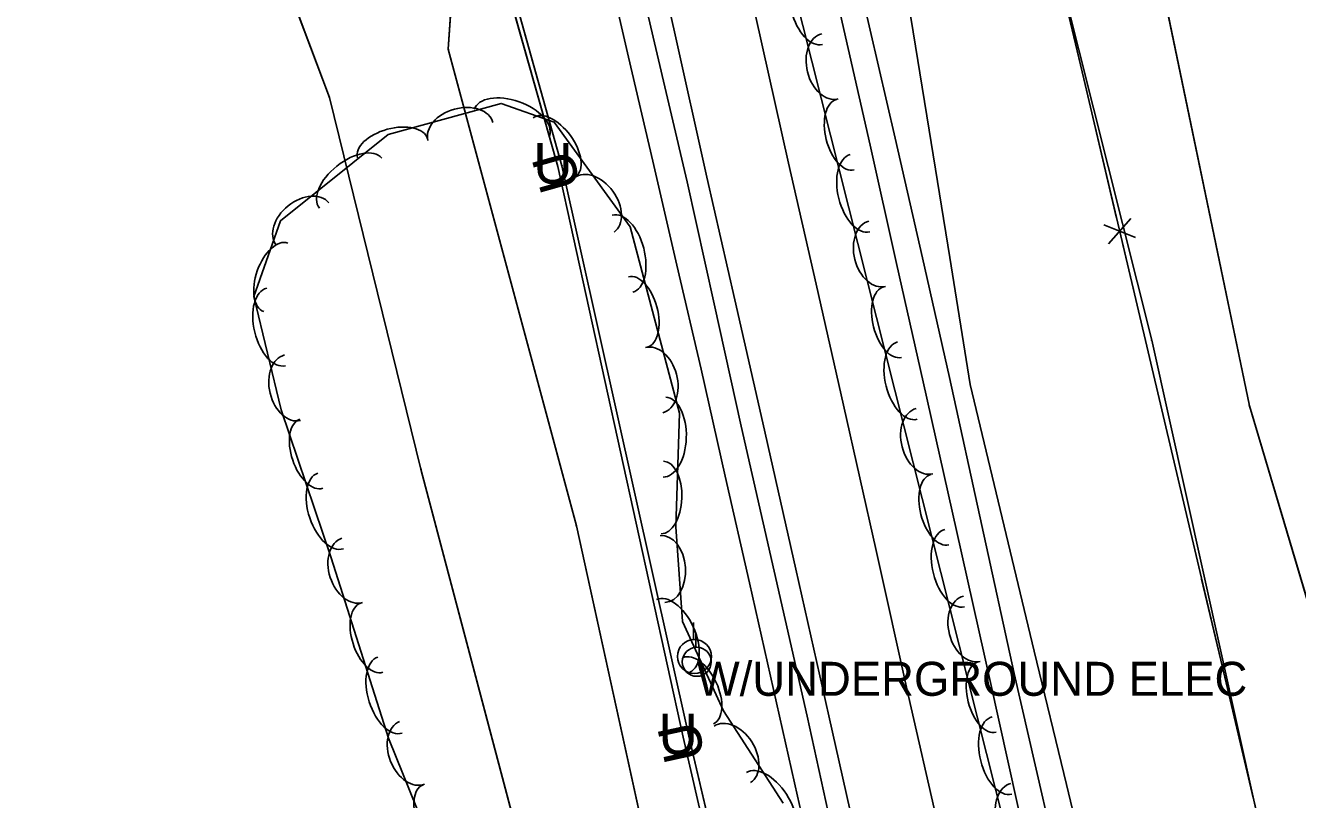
# Model space of a CAD drawing. Extents: x 954793 to 988390, y 1867850 to 1924428.
# Drawn here: x 957949.4 to 958136.5, y 1918654.9 to 1918768.7 of the extents above; entities that cross this region are included whole.
import ezdxf

# ---------------------------------------------------------------- set-up
doc = ezdxf.new("R2010")
doc.units = 0
for name, color, linetype in [('Default', 7, 'Continuous'), ('S_DITCHLINE', 7, 'Continuous'), ('S_EDGE_PAVEMENT', 7, 'Continuous'), ('S_FENCE', 7, 'Continuous'), ('S_FIBER_OPTIC_CABLE', 7, 'Continuous'), ('S_GAS_UTILITIES', 7, 'Continuous'), ('S_MSC_PT_SYM', 7, 'Continuous'), ('S_PAVEMENT_CROWN', 7, 'Continuous'), ('S_SHOULDER', 7, 'Continuous'), ('S_TREE', 7, 'Continuous'), ('S_UNDERGROUND_CABLE', 7, 'Continuous'), ('S_UTILITY_POLE', 7, 'Continuous'), ('S_UTILITY_POLE_ANNOT', 7, 'Continuous'), ('S_UTL_PT_SYM', 7, 'Continuous'), ('S_WATER_UTILITIES', 7, 'Continuous')]:
    doc.layers.add(name, color=color, linetype=linetype)

msp = doc.modelspace()

# ---------------------------------------------------------------- linework, layer by layer
at = {"layer": 'S_DITCHLINE'}
for points in [[(958100.78, 1918478.21), (958098.18, 1918491.56), (958095.58, 1918504.92), (958092.98, 1918518.28), (958090.38, 1918531.64), (958086.93, 1918547.47), (958083.48, 1918563.31), (958080.02, 1918579.15), (958076.57, 1918594.99), (958073.17, 1918610.08), (958069.78, 1918625.17), (958066.38, 1918640.26), (958062.98, 1918655.35), (958059.43, 1918671.05), (958055.88, 1918686.75), (958052.33, 1918702.44), (958048.78, 1918718.14), (958045.23, 1918733.45), (958041.68, 1918748.75), (958038.12, 1918764.06), (958034.57, 1918779.37), (958029.72, 1918801.57), (958024.88, 1918823.78), (958024.88, 1918825.11)], [(958154.87, 1918427.23), (958150.15, 1918447.18), (958145.15, 1918468.09), (958140.14, 1918489.01), (958136.16, 1918507.48), (958132.19, 1918525.95), (958128.22, 1918544.42), (958124.24, 1918562.9), (958119.99, 1918581.54), (958115.73, 1918600.18), (958111.48, 1918618.82), (958107.22, 1918637.47), (958102.51, 1918657.08), (958097.8, 1918676.69), (958093.09, 1918696.31), (958088.37, 1918715.92), (958085.35, 1918734.6), (958082.33, 1918753.29), (958079.3, 1918771.97)]]:
    msp.add_lwpolyline(points, dxfattribs=at)
at = {"layer": 'S_EDGE_PAVEMENT'}
for points in [[(958121.89, 1918424.97), (958117.66, 1918444.29), (958113.43, 1918463.61), (958108.52, 1918484.6), (958103.61, 1918505.59), (958098.95, 1918526.93), (958094.28, 1918548.27), (958089.76, 1918568.53), (958085.24, 1918588.79), (958080.55, 1918609.65), (958075.86, 1918630.52), (958071.71, 1918648.85), (958067.56, 1918667.18), (958062.71, 1918688.73), (958057.85, 1918710.28), (958053.74, 1918728.33), (958049.62, 1918746.38), (958044.85, 1918767.74), (958040.07, 1918789.11)], [(958145.65, 1918430.98), (958141.35, 1918449.96), (958137.05, 1918468.94), (958132.36, 1918490.19), (958127.67, 1918511.44), (958122.82, 1918532.45), (958117.98, 1918553.46), (958113.54, 1918573.87), (958109.11, 1918594.27), (958104.29, 1918615.02), (958099.46, 1918635.77), (958095.35, 1918654.14), (958091.24, 1918672.52), (958086.34, 1918694.41), (958081.43, 1918716.31), (958077.53, 1918733.71), (958073.63, 1918751.12), (958068.78, 1918772.47)]]:
    msp.add_lwpolyline(points, dxfattribs=at)
at = {"layer": 'S_FENCE'}
for p, q in [((958112.02, 1918740.3), (958108.69, 1918736.58)), ((958108.03, 1918739.36), (958112.67, 1918737.52))]:
    msp.add_line(p, q, dxfattribs=at)
for points in [[(957974.36, 1919315.42), (958171.6, 1918478.59)], [(958182.47, 1918428.27), (958168.98, 1918489.39), (958149.71, 1918571.03), (958130.27, 1918653.88), (958115.07, 1918722.41), (958097.92, 1918790.7), (958082.23, 1918864.68), (958077.32, 1918888.27), (958072.99, 1918953.38), (958070.84, 1918989.72)], [(958182.47, 1918428.27), (958168.98, 1918489.39), (958149.71, 1918571.03), (958130.27, 1918653.88), (958115.07, 1918722.41), (958097.92, 1918790.7), (958082.23, 1918864.68), (958077.32, 1918888.27), (958072.99, 1918953.38), (958070.84, 1918989.72)], [(958100.74, 1918779.24), (958105.31, 1918759.81)], [(958105.31, 1918759.81), (958109.89, 1918740.38)], [(958110.81, 1918736.5), (958112.37, 1918729.87)], [(958122.41, 1918687.29), (958125.46, 1918674.33)], [(958125.46, 1918674.33), (958130.04, 1918654.9)]]:
    msp.add_lwpolyline(points, dxfattribs=at)
at = {"layer": 'S_FIBER_OPTIC_CABLE'}
for p, q in [((958028.3, 1918748.06), (958008.27, 1918819.52)), ((958129.44, 1918712.77), (958114.84, 1918782.98)), ((958047, 1918664.2), (958028.3, 1918748.06)), ((958146.88, 1918654.12), (958129.44, 1918712.77)), ((958063.1, 1918595.21), (958047, 1918664.2))]:
    msp.add_line(p, q, dxfattribs=at)
for points in [[(958086.4, 1918476.93), (958069.53, 1918547.59), (958063.1, 1918595.21), (958047, 1918664.2), (958028.3, 1918748.06), (958008.27, 1918819.52), (957994.75, 1918874.93), (957977.46, 1918944.28), (957972.46, 1918974.7)], [(958086.4, 1918476.93), (958069.53, 1918547.59), (958063.1, 1918595.21), (958047, 1918664.2), (958028.3, 1918748.06), (958008.27, 1918819.52), (957994.75, 1918874.93), (957977.46, 1918944.28), (957972.46, 1918974.7)], [(958201.58, 1918331.29), (958183.07, 1918473.35), (958170.95, 1918531.05), (958158.28, 1918600.06), (958146.88, 1918654.12), (958129.44, 1918712.77), (958114.84, 1918782.98), (958129.87, 1918873.36), (958135.75, 1918917.87)], [(958201.58, 1918331.29), (958183.07, 1918473.35), (958170.95, 1918531.05), (958158.28, 1918600.06), (958146.88, 1918654.12), (958129.44, 1918712.77), (958114.84, 1918782.98), (958129.87, 1918873.36), (958135.75, 1918917.87)]]:
    msp.add_lwpolyline(points, dxfattribs=at)
at = {"layer": 'S_GAS_UTILITIES'}
for p, q in [((958011.59, 1918765.21), (958012.91, 1918784.85)), ((958030.45, 1918695.1), (958011.59, 1918765.21)), ((958045.56, 1918626.28), (958030.45, 1918695.1))]:
    msp.add_line(p, q, dxfattribs=at)
msp.add_lwpolyline([(958201.08, 1917478.73), (958196.55, 1917548.51), (958193.98, 1917598.17), (958192.94, 1917651.13), (958191.6, 1917777.38), (958188.7, 1917845.14), (958186.62, 1917917.63), (958181.51, 1917974.64), (958175.56, 1918027.5), (958165.83, 1918082.11), (958165.59, 1918083.15), (958151.52, 1918153.98), (958133.62, 1918230.55), (958110.46, 1918312.02), (958092.28, 1918408.31), (958077.32, 1918485.29), (958060.45, 1918552.99), (958045.56, 1918626.28), (958030.45, 1918695.1), (958011.59, 1918765.21), (958012.91, 1918784.85), (957990.11, 1918862.67)], dxfattribs=at)
msp.add_lwpolyline([(958201.08, 1917478.73), (958196.55, 1917548.51), (958193.98, 1917598.17), (958192.94, 1917651.13), (958191.6, 1917777.38), (958188.7, 1917845.14), (958186.62, 1917917.63), (958181.51, 1917974.64), (958175.56, 1918027.5), (958165.83, 1918082.11), (958165.59, 1918083.15), (958151.52, 1918153.98), (958133.62, 1918230.55), (958110.46, 1918312.02), (958092.28, 1918408.31), (958077.32, 1918485.29), (958060.45, 1918552.99), (958045.56, 1918626.28), (958030.45, 1918695.1), (958011.59, 1918765.21), (958012.91, 1918784.85), (957990.11, 1918862.67)], dxfattribs=at)
at = {"layer": 'S_MSC_PT_SYM'}
msp.add_lwpolyline([(958115.07, 1918722.41), (958115.07, 1918722.46), (958115.07, 1918722.41), (958115.02, 1918722.41), (958115.07, 1918722.41), (958115.07, 1918722.36), (958115.07, 1918722.41), (958115.12, 1918722.41)], dxfattribs=at)
msp.add_lwpolyline([(958115.07, 1918722.41), (958115.02, 1918722.39), (958115.07, 1918722.41), (958115.08, 1918722.36), (958115.07, 1918722.41), (958115.12, 1918722.42), (958115.07, 1918722.41), (958115.06, 1918722.45)], close=True, dxfattribs=at)
msp.add_lwpolyline([(958115.07, 1918722.41), (958115.02, 1918722.39), (958115.07, 1918722.41), (958115.08, 1918722.36), (958115.07, 1918722.41), (958115.12, 1918722.42), (958115.07, 1918722.41), (958115.06, 1918722.45)], close=True, dxfattribs=at)
at = {"layer": 'S_PAVEMENT_CROWN'}
msp.add_lwpolyline([(958133.33, 1918428.74), (958129.24, 1918447.79), (958125.14, 1918466.83), (958120.46, 1918487.34), (958115.78, 1918507.84), (958111.03, 1918529.31), (958106.27, 1918550.79), (958101.69, 1918570.85), (958097.1, 1918590.91), (958092.38, 1918612.23), (958087.66, 1918633.55), (958083.48, 1918651.81), (958079.3, 1918670.07), (958074.53, 1918691.47), (958069.75, 1918712.87), (958065.71, 1918730.67), (958061.66, 1918748.46), (958056.79, 1918770.18)], dxfattribs=at)
at = {"layer": 'S_SHOULDER'}
for points in [[(958119.07, 1918424.7), (958113.72, 1918448.09), (958110.73, 1918464.01), (958105.92, 1918484.62), (958101.11, 1918505.24), (958096.12, 1918526.47), (958091.13, 1918547.7), (958086.53, 1918567.85), (958081.94, 1918587.99), (958077.29, 1918608.75), (958072.63, 1918629.5), (958068.51, 1918648.3), (958064.4, 1918667.11), (958059.55, 1918688.43), (958054.69, 1918709.76), (958050.71, 1918727.74), (958046.73, 1918745.72), (958041.75, 1918766.97), (958036.77, 1918788.23), (958032.41, 1918807.18), (958028.05, 1918826.14)], [(958149.69, 1918431.92), (958145.38, 1918450.86), (958141.07, 1918469.8), (958136.06, 1918491.31), (958131.06, 1918512.83), (958126.5, 1918533.52), (958121.94, 1918554.21), (958117.27, 1918574.57), (958112.6, 1918594.93), (958107.91, 1918615.83), (958103.21, 1918636.73), (958099.03, 1918655.06), (958094.85, 1918673.39), (958090.09, 1918695.15), (958085.33, 1918716.91), (958081.33, 1918734.53), (958077.33, 1918752.15), (958072.45, 1918773.33)]]:
    msp.add_lwpolyline(points, dxfattribs=at)
at = {"layer": 'S_TREE'}
for points in [[(958108.38, 1918591.9), (958056.97, 1918795.57), (958027.05, 1918928.63)], [(958010.2, 1918645.55), (958002.82, 1918663.91), (957994.37, 1918690.41), (957987.03, 1918712.16), (957982.99, 1918728.86), (957986.92, 1918739.97), (958002.75, 1918752.67), (958019.39, 1918757.23), (958027.17, 1918754.49), (958038.36, 1918739.1), (958045.62, 1918711.7), (958045.06, 1918694.99), (958046.05, 1918681.05), (958052.08, 1918667.92), (958060.87, 1918654.33)]]:
    msp.add_lwpolyline(points, dxfattribs=at)
for centre, major_axis, ratio in [((958065.21, 1918771.6), (1.44, -5.69), 0.55008), ((958067.73, 1918762.69), (1.21, -4.8), 0.685311), ((958013.39, 1918753.11), (-4.78, -1.31), 0.685311), ((958020.94, 1918754.43), (-5.54, 1.94), 0.55008), ((958070, 1918752.63), (1.31, -5.18), 0.540699), ((958027.22, 1918750.81), (-3.14, 4.32), 0.540699), ((958003.38, 1918750.64), (-5.16, -1.41), 0.540699), ((957997.22, 1918745.51), (-4.58, -3.67), 0.55008), ((958072.17, 1918744.03), (1.44, -5.69), 0.55008), ((958033.07, 1918742.32), (-2.91, 4.01), 0.685311), ((957990.16, 1918739.52), (-3.87, -3.1), 0.685311), ((958037.22, 1918735.14), (-1.5, 5.67), 0.55008), ((958074.69, 1918735.12), (1.21, -4.8), 0.685311), ((957986.23, 1918731.66), (-1.78, -5.04), 0.540699), ((958039.49, 1918726.56), (-1.37, 5.17), 0.540699), ((957986.26, 1918724.36), (1.38, -5.7), 0.55008), ((958076.95, 1918725.07), (1.31, -5.18), 0.540699), ((958041.88, 1918716.54), (-1.27, 4.79), 0.685311), ((958079.13, 1918716.47), (1.44, -5.69), 0.55008), ((957988.69, 1918715.42), (1.17, -4.82), 0.685311), ((958043.38, 1918708.15), (0.2, 5.87), 0.55008), ((958081.64, 1918707.56), (1.21, -4.8), 0.685311), ((957991.45, 1918705.71), (1.71, -5.07), 0.540699), ((957994.28, 1918697.31), (1.88, -5.56), 0.55008), ((958043.08, 1918699.29), (0.18, 5.34), 0.540699), ((958083.91, 1918697.5), (1.31, -5.18), 0.540699), ((958043.11, 1918688.76), (-0.35, 4.94), 0.685311), ((958086.08, 1918688.9), (1.44, -5.69), 0.55008), ((957997.46, 1918688.57), (1.51, -4.72), 0.685311), ((958044.69, 1918678.93), (-2.45, 5.33), 0.55008), ((958088.6, 1918679.99), (1.21, -4.8), 0.685311), ((958000.34, 1918678.67), (1.62, -5.09), 0.540699), ((958003.03, 1918670.22), (1.78, -5.59), 0.55008), ((958048.39, 1918670.87), (-2.23, 4.86), 0.540699), ((958090.87, 1918669.94), (1.31, -5.18), 0.540699), ((958006.27, 1918661.73), (1.85, -4.6), 0.685311), ((958053.38, 1918661.52), (-2.69, 4.16), 0.685311), ((958093.04, 1918661.34), (1.44, -5.69), 0.55008), ((958058.63, 1918653.89), (-3.19, 4.93), 0.55008), ((958009.87, 1918652.07), (1.99, -4.96), 0.540699), ((958095.56, 1918652.42), (1.21, -4.8), 0.685311)]:
    msp.add_ellipse(centre, major_axis=major_axis, ratio=ratio, start_param=3.141593, end_param=6.283185, dxfattribs=at)
at = {"layer": 'S_UNDERGROUND_CABLE'}
for p, q in [((958027.72, 1918747.98), (958007.58, 1918819.01)), ((958046.14, 1918664.06), (958027.72, 1918747.98)), ((958061.96, 1918595.23), (958046.14, 1918664.06))]:
    msp.add_line(p, q, dxfattribs=at)
msp.add_lwpolyline([(958085.45, 1918476.62), (958068.67, 1918547.46), (958061.96, 1918595.23), (958046.14, 1918664.06), (958027.72, 1918747.98), (958007.58, 1918819.01), (957994, 1918874.68), (957976.56, 1918943.84), (957971.49, 1918974.6)], dxfattribs=at)
msp.add_lwpolyline([(958085.45, 1918476.62), (958068.67, 1918547.46), (958061.96, 1918595.23), (958046.14, 1918664.06), (958027.72, 1918747.98), (958007.58, 1918819.01), (957994, 1918874.68), (957976.56, 1918943.84), (957971.49, 1918974.6)], dxfattribs=at)
at = {"layer": 'S_UTILITY_POLE'}
for p, q in [((958047.65, 1918678.42), (958047.65, 1918680.91)), ((958048.03, 1918677.26), (958048.03, 1918679.37))]:
    msp.add_line(p, q, dxfattribs=at)
for centre, radius in [((958047.8, 1918675.91), 2.5), ((958048.15, 1918675.12), 2.13)]:
    msp.add_circle(centre, radius, dxfattribs=at)
at = {"layer": 'S_UTL_PT_SYM'}
for points in [[(958011.59, 1918765.21), (958011.54, 1918765.21), (958011.59, 1918765.21), (958011.59, 1918765.16), (958011.59, 1918765.21), (958011.64, 1918765.21), (958011.59, 1918765.21), (958011.59, 1918765.26)], [(958011.59, 1918765.21), (958011.54, 1918765.21), (958011.59, 1918765.21), (958011.59, 1918765.16), (958011.59, 1918765.21), (958011.64, 1918765.21), (958011.59, 1918765.21), (958011.59, 1918765.26)], [(957994.11, 1918758.13), (957994.06, 1918758.12), (957994.11, 1918758.13), (957994.12, 1918758.09), (957994.11, 1918758.13), (957994.15, 1918758.15), (957994.11, 1918758.13), (957994.09, 1918758.18)], [(957994.11, 1918758.13), (957994.06, 1918758.12), (957994.11, 1918758.13), (957994.12, 1918758.09), (957994.11, 1918758.13), (957994.15, 1918758.15), (957994.11, 1918758.13), (957994.09, 1918758.18)], [(958028.3, 1918748.06), (958028.26, 1918748.05), (958028.3, 1918748.06), (958028.32, 1918748.02), (958028.3, 1918748.06), (958028.35, 1918748.08), (958028.3, 1918748.06), (958028.29, 1918748.11)], [(958028.3, 1918748.06), (958028.26, 1918748.05), (958028.3, 1918748.06), (958028.32, 1918748.02), (958028.3, 1918748.06), (958028.35, 1918748.08), (958028.3, 1918748.06), (958028.29, 1918748.11)], [(958129.44, 1918712.77), (958129.39, 1918712.76), (958129.44, 1918712.77), (958129.45, 1918712.72), (958129.44, 1918712.77), (958129.49, 1918712.78), (958129.44, 1918712.77), (958129.43, 1918712.82)], [(958129.44, 1918712.77), (958129.39, 1918712.76), (958129.44, 1918712.77), (958129.45, 1918712.72), (958129.44, 1918712.77), (958129.49, 1918712.78), (958129.44, 1918712.77), (958129.43, 1918712.82)], [(958007.57, 1918703.46), (958007.52, 1918703.45), (958007.57, 1918703.46), (958007.58, 1918703.41), (958007.57, 1918703.46), (958007.62, 1918703.47), (958007.57, 1918703.46), (958007.56, 1918703.51)], [(958007.57, 1918703.46), (958007.52, 1918703.45), (958007.57, 1918703.46), (958007.58, 1918703.41), (958007.57, 1918703.46), (958007.62, 1918703.47), (958007.57, 1918703.46), (958007.56, 1918703.51)], [(958030.45, 1918695.1), (958030.4, 1918695.09), (958030.45, 1918695.1), (958030.46, 1918695.06), (958030.45, 1918695.1), (958030.5, 1918695.12), (958030.45, 1918695.1), (958030.44, 1918695.15)], [(958030.45, 1918695.1), (958030.4, 1918695.09), (958030.45, 1918695.1), (958030.46, 1918695.06), (958030.45, 1918695.1), (958030.5, 1918695.12), (958030.45, 1918695.1), (958030.44, 1918695.15)], [(958047, 1918664.2), (958046.95, 1918664.18), (958047, 1918664.2), (958047.01, 1918664.15), (958047, 1918664.2), (958047.05, 1918664.21), (958047, 1918664.2), (958046.99, 1918664.24)], [(958047, 1918664.2), (958046.95, 1918664.18), (958047, 1918664.2), (958047.01, 1918664.15), (958047, 1918664.2), (958047.05, 1918664.21), (958047, 1918664.2), (958046.99, 1918664.24)]]:
    msp.add_lwpolyline(points, close=True, dxfattribs=at)
for points in [[(958011.59, 1918765.21), (958011.59, 1918765.26), (958011.59, 1918765.21), (958011.54, 1918765.21), (958011.59, 1918765.21), (958011.59, 1918765.16), (958011.59, 1918765.21), (958011.64, 1918765.21)], [(957994.11, 1918758.13), (957994.11, 1918758.18), (957994.11, 1918758.13), (957994.06, 1918758.13), (957994.11, 1918758.13), (957994.11, 1918758.08), (957994.11, 1918758.13), (957994.16, 1918758.13)], [(958028.3, 1918748.06), (958028.3, 1918748.11), (958028.3, 1918748.06), (958028.25, 1918748.06), (958028.3, 1918748.06), (958028.3, 1918748.01), (958028.3, 1918748.06), (958028.35, 1918748.06)], [(958129.44, 1918712.77), (958129.44, 1918712.82), (958129.44, 1918712.77), (958129.39, 1918712.77), (958129.44, 1918712.77), (958129.44, 1918712.72), (958129.44, 1918712.77), (958129.49, 1918712.77)], [(958007.57, 1918703.46), (958007.57, 1918703.51), (958007.57, 1918703.46), (958007.52, 1918703.46), (958007.57, 1918703.46), (958007.57, 1918703.41), (958007.57, 1918703.46), (958007.62, 1918703.46)], [(958030.45, 1918695.1), (958030.45, 1918695.15), (958030.45, 1918695.1), (958030.4, 1918695.1), (958030.45, 1918695.1), (958030.45, 1918695.05), (958030.45, 1918695.1), (958030.5, 1918695.1)], [(958047, 1918664.2), (958047, 1918664.25), (958047, 1918664.2), (958046.95, 1918664.2), (958047, 1918664.2), (958047, 1918664.15), (958047, 1918664.2), (958047.05, 1918664.2)]]:
    msp.add_lwpolyline(points, dxfattribs=at)
at = {"layer": 'S_WATER_UTILITIES'}
for p, q in [((957994.11, 1918758.13), (957969.78, 1918822.85)), ((958007.57, 1918703.46), (957994.11, 1918758.13)), ((958027.6, 1918627.67), (958007.57, 1918703.46))]:
    msp.add_line(p, q, dxfattribs=at)
msp.add_lwpolyline([(958179.45, 1917904.11), (958174.32, 1917982.48), (958165.11, 1918043.87), (958156.16, 1918098.59), (958144.77, 1918150.3), (958129.41, 1918205.5), (958112.58, 1918270.49), (958097.07, 1918340.41), (958082.01, 1918401.79), (958062.76, 1918503.67), (958042.62, 1918569.65), (958027.6, 1918627.67), (958007.57, 1918703.46), (957994.11, 1918758.13), (957969.78, 1918822.85), (957964.35, 1918845.94), (957963.27, 1918858.5), (957940.25, 1918978.26), (957939.76, 1918990.53), (957938.48, 1919026.36), (957937.06, 1919037.64), (957926.05, 1919117.03), (957910.72, 1919189.52)], dxfattribs=at)
msp.add_lwpolyline([(958179.45, 1917904.11), (958174.32, 1917982.48), (958165.11, 1918043.87), (958156.16, 1918098.59), (958144.77, 1918150.3), (958129.41, 1918205.5), (958112.58, 1918270.49), (958097.07, 1918340.41), (958082.01, 1918401.79), (958062.76, 1918503.67), (958042.62, 1918569.65), (958027.6, 1918627.67), (958007.57, 1918703.46), (957994.11, 1918758.13), (957969.78, 1918822.85), (957964.35, 1918845.94), (957963.27, 1918858.5), (957940.25, 1918978.26), (957939.76, 1918990.53), (957938.48, 1919026.36), (957937.06, 1919037.64), (957926.05, 1919117.03), (957910.72, 1919189.52)], dxfattribs=at)

# ---------------------------------------------------------------- texts
at = {"layer": 'Default'}
for rotation, p in [(105.8259, (958031.15, 1918745.18)), (360, (958024.09, 1918745.43)), (360, (958042.52, 1918661.51)), (102.3866, (958049.41, 1918661.06))]:
    msp.add_text('U', height=6, rotation=rotation, dxfattribs=at).set_placement(p)
at = {"layer": 'S_UTILITY_POLE_ANNOT'}
msp.add_text('W/UNDERGROUND ELEC', height=5, dxfattribs=at).set_placement((958048.15, 1918670.12))

doc.saveas('drawing.dxf')
